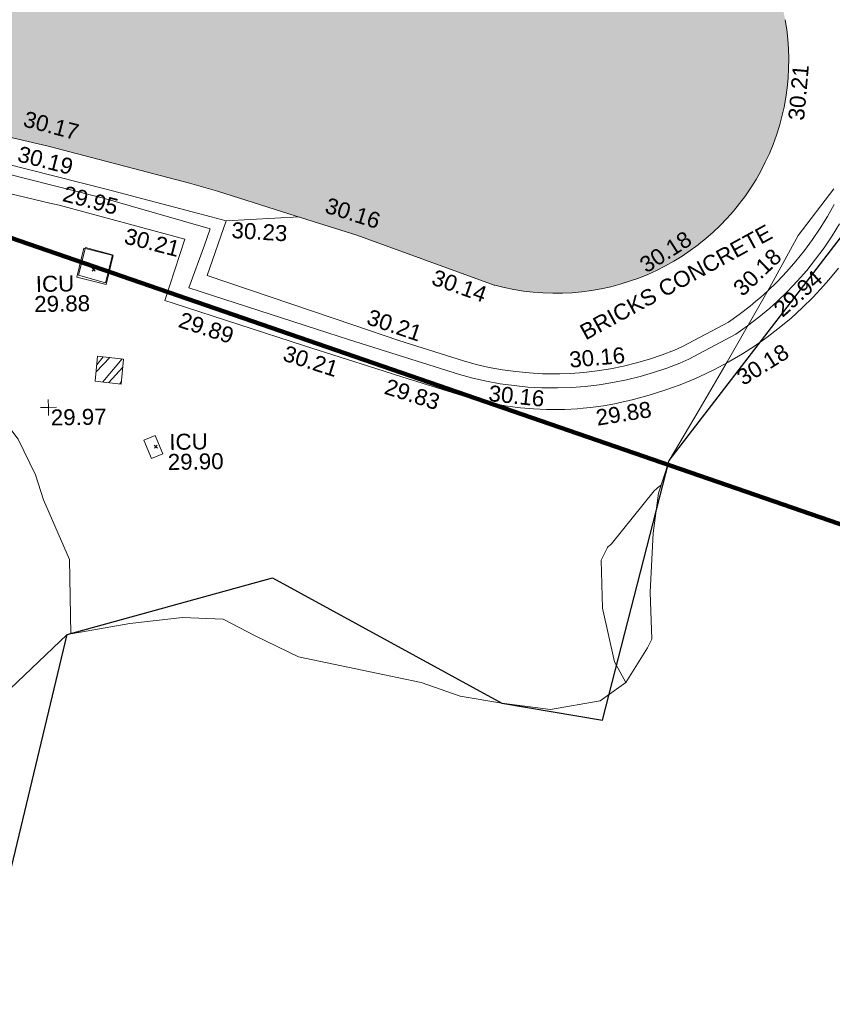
# Model space of a CAD drawing. Header units: millimetres. Extents: x -287732 to 520720, y -103372 to 287754.
# Tile 257 of 380: x 116222 to 135295, y 52612 to 75731. Entities that reach past the tile are written whole.
import ezdxf

# ---------------------------------------------------------------- set-up
doc = ezdxf.new("R2010")
doc.units = ezdxf.units.MM
doc.linetypes.add('IMPORT-HIDDEN2 _3_', pattern=[4762.5, 3175, -1587.5])
doc.linetypes.add('IMPORT-UG_ELEC_STREET LIGHTING_QLB2 _2_', pattern=[2700, 1500, -300.0000000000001, 0, -250, 150, -300.0000000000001, 0, -200])
for name, color, linetype, lineweight, true_color in [('00_UAV_BUILDING_OUTLINE', 5, 'Continuous', 9, 0x0000ff), ('00_UAV_CONCRETE', 9, 'Continuous', 9, 0x808080), ('00_UAV_FENCE', 7, 'Continuous', 9, 0x264c2f), ('00_UAV_LEVEL_SPOT', 7, 'Continuous', 9, 0x666666), ('00_UAV_SERV_IC', 5, 'Continuous', 9, 0x0000ff), ('00_UAV_TREE_LINE', 7, 'Continuous', 9, 0x52a552), ('00_UAV_WALL', 7, 'Continuous', 9, 0x7c00a5), ('01_DTM_CONTOUR_MJR', 7, 'Continuous', 9, 0x7f3f00), ('12333-PUM-2D-U-0001-C01 - Rev2_REVIT IMPORT_dwg', 7, 'Continuous', 9, 0x767676), ('A_RHA_Line', 7, 'Continuous', 9, 0x00a600), ('PUM-CHAMBER EXTENTS', 6, 'IMPORT-HIDDEN2 _3_', 9, 0xff00ff), ('PUM-SURVEY BOUNDARY_EXTENT', 190, 'Continuous', 25, 0x7f00ff), ('PUM-UNIDENTIFIED UTILITIES-MH', 7, 'Continuous', 9, 0x52a500)]:
    doc.layers.add(name, color=color, linetype=linetype, lineweight=lineweight, true_color=true_color)
for name, color, linetype, lineweight in [('00_UAV_SURVEY_TEXT', 7, 'Continuous', 9), ('A_RHA_Detail', 7, 'Continuous', 9), ('GEN-TEXT', 7, 'Continuous', 9)]:
    doc.layers.add(name, color=color, linetype=linetype, lineweight=lineweight)
doc.styles.add('Swis721 Lt BT_2', font='swissl.ttf', dxfattribs={"height": 375})

# ---------------------------------------------------------------- blocks, each defined once
blk = doc.blocks.new('12333-PUM-2D-U-0001-C01 - Rev2_REVIT IMPORT_dwg_UAV-2077255-Site Location Plan Proposed')
at = {"layer": '00_UAV_LEVEL_SPOT', "color": 254, "true_color": 0xcccccc, "flags": 128}
for points in [[(0, -500.0000000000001), (0, 0), (-500.0000000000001, 0)], [(500.0000000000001, 0), (0, 0), (0, 500.0000000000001)]]:
    blk.add_lwpolyline(points, dxfattribs=at)
blk = doc.blocks.new('12333-PUM-2D-U-0001-C01 - Rev2_REVIT IMPORT_dwg_MGS62954_T2_Galway_ITM_3d_Rev1-2077680-Site Location Plan Proposed')
at = {"layer": '00_UAV_BUILDING_OUTLINE', "color": 254, "true_color": 0xcccccc, "flags": 128}
for points in [[(534037515.7726703, 725628116.561364), (534037518.3219345, 725627887.3976387), (534037517.7984152, 725627870.3858243)], [(534035331.9149219, 725623565.8386588), (534035314.5184187, 725623552.3112861), (534035127.8676012, 725623419.3301443)], [(534030588.5985561, 725622668.4443586), (534030526.7006478, 725622684.9507579), (534030513.1740001, 725622688.8820002)]]:
    blk.add_lwpolyline(points, dxfattribs=at)
at = {"layer": '00_UAV_CONCRETE', "color": 254, "true_color": 0xcccccc, "flags": 128}
blk.add_lwpolyline([(534024250.4125, 725624309.8655), (534023776.7328164, 725623032.3254088), (534027199.9814858, 725621803.7529308), (534028248.6560597, 725621427.3932663), (534029758.2701396, 725620921.075291), (534030059.6926329, 725620833.6139787), (534030364.402331, 725620758.8788482), (534030671.9743292, 725620696.9691908), (534030981.8690421, 725620647.993617), (534031293.5428087, 725620612.038047), (534031606.4488476, 725620589.1655589), (534031923.1021046, 725620579.3210243), (534031953.5280378, 725620579.0868853), (534032016.0212418, 725620580.067413), (534032270.2952989, 725620584.0570104), (534032583.516284, 725620602.1112154), (534032895.7064896, 725620633.2659172), (534033206.3182276, 725620677.4664601), (534033514.8065798, 725620734.6353011), (534033820.6303528, 725620804.6721468), (534034123.2530276, 725620887.4541286), (534034422.1437014, 725620982.8360192), (534034717.7955681, 725621091.0228343), (534034907.7845233, 725621168.2628046), (534035994.7233233, 725621724.371028), (534036249.3880338, 725621897.3277401), (534036507.485936, 725622088.8863453), (534036646.5847285, 725622201.4562693), (534036758.1593739, 725622291.7514406), (534036925.0377118, 725622436.899285), (534037160.6913043, 725622657.032889), (534037386.1766892, 725622886.0865239), (534037601.8725142, 725623124.3815877), (534037807.4003759, 725623371.5000302), (534038002.3997086, 725623627.0083213), (534038186.5284166, 725623890.4582126), (534038359.4634764, 725624161.3875237), (534038522.1004574, 725624441.3850892)], dxfattribs=at)
at = {"layer": '00_UAV_FENCE', "color": 254, "true_color": 0xcccccc, "flags": 128}
blk.add_lwpolyline([(533999310.908236, 725628419.0214224), (534000323.4125001, 725628444.8655), (534002773.4469537, 725628245.9835494), (534004299.7640271, 725628154.8755097), (534005761.7242283, 725628067.6090233), (534008723.1132873, 725627755.1965413), (534009275.1605974, 725627676.8933504), (534011547.1974954, 725627354.624341), (534014212.134683, 725626889.7672373), (534014478.3309525, 725626843.3334126), (534017763.5579317, 725626103.906178), (534019077.5934299, 725625744.588402), (534021443.6263721, 725625097.606113), (534023894.9049927, 725624409.6407195), (534024250.4125, 725624309.8655), (534025960.1246728, 725624367.8390837)], dxfattribs=at)
at = {"layer": '00_UAV_SERV_IC', "color": 254, "true_color": 0xcccccc, "flags": 128}
for points in [[(534020717.4125001, 725623044.8655001), (534020895.4125, 725623723.8655), (534021583.9240217, 725623543.3720526), (534021405.9240218, 725622864.3720526)], [(534022396.4125001, 725618754.8655), (534022224.4125001, 725619192.8655001), (534022495.5064191, 725619299.3224728), (534022667.5064191, 725618861.3224726)]]:
    blk.add_lwpolyline(points, close=True, dxfattribs=at)
at = {"layer": '00_UAV_TREE_LINE', "color": 254, "true_color": 0xcccccc, "flags": 128}
blk.add_lwpolyline([(534038521.1740001, 725624809.8820002), (534037663.1740001, 725623725.8820001), (534036972.1740001, 725622509.8820001), (534035946.1740001, 725620789.8820001), (534035268.1740002, 725619679.882), (534034543.1740002, 725618502.8820001), (534034282.1740001, 725617733.8820002), (534034144.1740001, 725616799.8820001), (534034049.1740001, 725615418.8820001), (534034069.1740001, 725614314.8820001), (534033965.1740001, 725614110.8820002), (534033442.1740001, 725613306.8820002), (534032829.174, 725612883.8820001), (534031660.1740001, 725612699.8820002), (534030523.1740002, 725612868.8820001), (534029548.1740001, 725613052.8820002), (534028636.1740001, 725613388.8820001), (534027589.174, 725613623.8820002), (534025766.4125002, 725614043.8655001), (534024762.4125002, 725614549.8655001), (534024013.4125001, 725614959.8655002), (534023062.4125002, 725615009.8655001), (534021822.4125001, 725614892.8655002), (534020350.4125002, 725614659.8655001), (534017790.4125001, 725612312.8655001)], dxfattribs=at)
at = {"layer": '00_UAV_WALL', "color": 254, "true_color": 0xcccccc, "flags": 128}
for points in [[(534038642.3990226, 725623989.020146), (534038461.9977838, 725623706.3939195), (534038269.9196296, 725623431.570024), (534038066.5015302, 725623165.0305939), (534037852.1003503, 725622907.2432302), (534037627.0922221, 725622658.6601791), (534037391.8718865, 725622419.7175404), (534037146.8519999, 725622190.8345001), (534036971.1021905, 725622037.9704059), (534036710.4654797, 725621827.0422289), (534036575.6068491, 725621726.9510196), (534036441.2246362, 725621627.2134044), (534036163.8520001, 725621438.8345), (534035045.8519999, 725620866.8345001), (534034837.1190887, 725620781.974178), (534034529.4531899, 725620669.391112), (534034217.3426773, 725620569.790511), (534033901.3350981, 725620483.3471084), (534033581.9848375, 725620410.2125553), (534033259.852144, 725620350.5151547), (534032935.5021479, 725620304.359636), (534032609.5038694, 725620271.8269717), (534032282.42922, 725620252.9742349), (534031954.8520001, 725620247.8345), (534031916.6803769, 725620248.1282451), (534031887.6950346, 725620249.0293796), (534031589.2210519, 725620258.3087329), (534031262.475279, 725620282.1928638), (534030937.0162811, 725620319.7387375), (534030613.4150242, 725620370.8804852), (534030292.2392145, 725620435.5283867), (534029974.0523039, 725620513.5690285), (534029659.4125, 725620604.8655001), (534027066.8968731, 725621474.383929), (534026588.4125, 725621634.8655), (534023348.4125001, 725622750.8655), (534023730.2512011, 725623748.7373058), (534023873.4125, 725624122.8655002), (534021376.4125001, 725624886.8655), (534019459.4400709, 725625411.0539805), (534017708.4125, 725625889.8655)], [(534018350.4125001, 725625247.8655002), (534020119.7842855, 725624795.9595839), (534020339.4125001, 725624739.8655), (534023268.4125001, 725623895.8655), (534022773.4125001, 725622464.8655001), (534022972.3237498, 725622396.4131984), (534026033.8520001, 725621342.8345001), (534027702.1836909, 725620776.9246315), (534028303.8519999, 725620572.8345002), (534029959.8520002, 725620030.8345002), (534030173.1114699, 725619972.4450899), (534030472.5436886, 725619901.9405897), (534030774.6656764, 725619844.0368539), (534031078.9474086, 725619798.8354651), (534031384.8550718, 725619766.415722), (534031691.8520001, 725619746.8345002), (534031800.9754679, 725619742.9787434), (534032108.5888265, 725619740.8433933), (534032416.0217753, 725619751.5914266), (534032552.8752313, 725619762.1271998), (534032722.7349719, 725619775.2039882), (534033028.1903378, 725619811.6396525), (534033331.852, 725619860.8345), (534033354.3231086, 725619865.0239795), (534033730.999867, 725619943.9365243), (534034104.0417014, 725620038.5534348), (534034472.7941699, 725620148.7087208), (534034836.6103552, 725620274.2091327), (534035194.8520001, 725620414.8345), (534035281.0523193, 725620451.2894349), (534035631.4887595, 725620610.3707705), (534035974.9561726, 725620783.9873196), (534036310.8520001, 725620971.8345), (534036599.8648196, 725621150.8181533), (534036896.8837292, 725621351.9667431), (534037153.9116101, 725621542.2048167), (534037185.218874, 725621565.3767529), (534037464.3644164, 725621790.6737881), (534037733.83064, 725622027.4626018), (534037993.1448095, 725622275.3277857), (534038241.8519999, 725622533.8345001), (534038367.0036916, 725622672.4965247), (534038598.7512437, 725622946.3104397)]]:
    blk.add_lwpolyline(points, dxfattribs=at)
at = {"layer": '01_DTM_CONTOUR_MJR', "color": 254, "true_color": 0xcccccc, "flags": 128}
for points in [[(534013299.3230324, 725626330.7305601), (534013321.1136603, 725626307.2148749), (534013373.7446507, 725626159.0807668), (534013524.6689954, 725626041.3240188), (534015218.5652831, 725624977.3098431), (534015846.0631741, 725624598.7750386), (534017298.1080595, 725623699.5551085), (534017937.1428572, 725622420), (534018030.0000001, 725622020.0000001), (534018430.0000002, 725620420.0000001), (534019273.8438439, 725619263.8438438), (534019667.1794872, 725618420), (534019845.7303371, 725617835.7303371), (534020430.0000002, 725616420.0000001), (534020430.0000002, 725614672.4632497)], [(534033441.4034232, 725613306.3502644), (534033179.611731, 725613796.4994174), (534032923.4940579, 725615061.2358024), (534032910.0000001, 725616190.0000002), (534033062.3700681, 725616485.2984085), (534033081.1055022, 725616508.7466347), (534033104.2813142, 725616522.7583848), (534033130.2160832, 725616539.311468), (534033158.1509404, 725616567.7338035), (534034185.3483451, 725617790.8117241), (534034311.280677, 725617899.4626235), (534034346.5119781, 725617923.4448552)]]:
    blk.add_lwpolyline(points, dxfattribs=at)
at = {"xscale": 0.375, "yscale": 0.375, "zscale": 0.375}
blk.add_blockref('12333-PUM-2D-U-0001-C01 - Rev2_REVIT IMPORT_dwg_UAV-2077255-Site Location Plan Proposed', (534020000, 725620000.0000001), dxfattribs=at)
at = {"layer": '00_UAV_BUILDING_OUTLINE', "color": 251, "true_color": 0x666666, "char_height": 375, "width": 1495.902363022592, "attachment_point": 1, "line_spacing_factor": 1.005061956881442, "style": 'Swis721 Lt BT_2'}
for s, insert, rotation in [('30.21', (534037477.8007306, 725626454.0814979), 83.97448576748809), ('30.17', (534019602.9375277, 725626974.9713514), 344.3323311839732), ('30.16', (534026663.0696837, 725624823.4639018), 341.45441595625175), ('30.18', (534033891.5100791, 725623216.6521308), 31.633259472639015), ('30.14', (534029147.0807388, 725623090.9859146), 339.5058368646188)]:
    blk.add_mtext(s, dxfattribs=dict(at, insert=insert, rotation=rotation))
at = {"layer": '00_UAV_CONCRETE', "color": 251, "true_color": 0x666666, "char_height": 375, "width": 1495.902363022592, "attachment_point": 1, "line_spacing_factor": 1.005061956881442, "style": 'Swis721 Lt BT_2'}
for s, insert, rotation in [('30.18', (534036082.1465741, 725622577.3096485), 42.767132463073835), ('30.21', (534027602.5725343, 725622185.4240094), 340.25740420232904), ('30.16', (534032230.7914215, 725621091.5614349), 4.008442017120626)]:
    blk.add_mtext(s, dxfattribs=dict(at, insert=insert, rotation=rotation))
at = {"layer": '00_UAV_FENCE', "color": 251, "true_color": 0x666666, "char_height": 375, "width": 1495.902363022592, "attachment_point": 1, "line_spacing_factor": 1.005061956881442, "style": 'Swis721 Lt BT_2'}
for s, insert, rotation in [('30.19', (534019449.3634043, 725626156.3400879), 344.7065581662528), ('30.23', (534024387.316295, 725624277.2047051), 355.4516492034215)]:
    blk.add_mtext(s, dxfattribs=dict(at, insert=insert, rotation=rotation))
at = {"layer": '00_UAV_LEVEL_SPOT', "insert": (534020051.8765643, 725619949.1441547), "char_height": 375, "width": 1495.902363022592, "attachment_point": 1, "line_spacing_factor": 1.005061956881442, "style": 'Swis721 Lt BT_2'}
blk.add_mtext('29.97', dxfattribs=at)
at = {"layer": '00_UAV_SERV_IC', "color": 251, "true_color": 0x666666, "char_height": 375, "attachment_point": 1, "line_spacing_factor": 1.005061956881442, "style": 'Swis721 Lt BT_2'}
for s, insert, width in [('ICU', (534019754.3704523, 725623089.2209402), 1021.012723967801), ('29.88', (534019709.5423018, 725622618.8419394), 1495.902363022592), ('ICU', (534022823.8728304, 725619326.6761924), 1021.012723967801), ('29.90', (534022779.0446799, 725618856.2971915), 1495.902363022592)]:
    blk.add_mtext(s, dxfattribs=dict(at, insert=insert, width=width))
at = {"layer": '00_UAV_SURVEY_TEXT', "color": 251, "true_color": 0x666666, "insert": (534032462.1396666, 725621681.5225403), "char_height": 375, "width": 5617.944430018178, "attachment_point": 1, "rotation": 27.67978700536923, "line_spacing_factor": 1.005061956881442, "style": 'Swis721 Lt BT_2'}
blk.add_mtext('BRICKS CONCRETE', dxfattribs=at)
at = {"layer": '00_UAV_WALL', "color": 251, "true_color": 0x666666, "char_height": 375, "width": 1495.902363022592, "attachment_point": 1, "line_spacing_factor": 1.005061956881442, "style": 'Swis721 Lt BT_2'}
for s, insert, rotation in [('29.95', (534020494.3128034, 725625205.2037088), 344.3215323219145), ('30.21', (534021920.3170357, 725624186.0717229), 344.59992225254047), ('29.94', (534037019.1594087, 725622080.344398), 40.843407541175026), ('29.89', (534023179.6422758, 725622195.7585492), 341.0098722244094), ('30.21', (534025616.497825, 725621367.9053295), 341.22857360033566), ('30.18', (534036123.2801332, 725620536.4199064), 31.05926431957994), ('29.83', (534027984.088561, 725620545.0024834), 341.4866496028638), ('30.16', (534030364.6046857, 725620343.4604001), 352.93112796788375), ('29.88', (534032821.8164406, 725619714.9171015), 8.180377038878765)]:
    blk.add_mtext(s, dxfattribs=dict(at, insert=insert, rotation=rotation))
blk = doc.blocks.new('12333-PUM-2D-U-0001-C01 - Rev2_REVIT IMPORT_dwg-1620468-Site Location Plan Proposed')
at = {"layer": 'PUM-CHAMBER EXTENTS', "true_color": 0xffaaff}
h = blk.add_hatch(dxfattribs=at)
h.set_pattern_fill('FP_3', color=211, style=0, pattern_type=2)
h.set_pattern_definition([(45, (-533641079.65, -725615854.3560001), (-265.1650429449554, 265.1650429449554), []), (45, (-533640902.873, -725615854.3560001), (-265.1650429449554, 265.1650429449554), [])])
h.paths.add_polyline_path([(380636.3501528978, 4663.643821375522), (380701.350152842, 5250.643821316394), (380094.3501527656, 5330.643821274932), (380029.3501529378, 4743.643821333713)])
at = {"layer": 'GEN-TEXT', "color": 253, "true_color": 0xaaaaaa}
for p, q in [((380004.9948138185, 7324.288482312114), (380075.7054919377, 7394.999160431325)), ((380075.7054919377, 7324.288482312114), (380004.9948138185, 7394.999160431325)), ((381389.9948138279, 3144.288482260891), (381460.7054919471, 3214.999160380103)), ((381460.7054919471, 3144.288482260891), (381389.9948138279, 3214.999160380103))]:
    blk.add_line(p, q, dxfattribs=at)
at = {"layer": 'PUM-CHAMBER EXTENTS', "color": 211, "linetype": 'Continuous', "true_color": 0xffaaff, "flags": 128}
blk.add_lwpolyline([(380029.3501529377, 4743.643821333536), (380636.3501528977, 4663.643821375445), (380701.3501528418, 5250.643821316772), (380094.3501527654, 5330.643821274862)], close=True, dxfattribs=at)
at = {"layer": 'PUM-SURVEY BOUNDARY_EXTENT', "color": 201, "true_color": 0xd4aaff, "flags": 128}
blk.add_lwpolyline([(368022.5383130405, -34558.83214739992), (374423.2322130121, -19956.60564710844), (379270.7626529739, -1194.490678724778), (384112.1577081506, 54.86672394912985), (389443.5241528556, -2985.474178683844), (391793.3395174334, -3422.473121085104), (393463.5241528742, 2648.52582127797), (400411.7245541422, 11355.21109355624), (404412.5241528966, 12300.5258212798), (408082.5241528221, 10983.52582124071), (415574.5241529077, 4114.525821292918), (420209.5241528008, -4269.47417878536), (422049.5241528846, -5317.474178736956), (422826.5241528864, -4934.474178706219), (426040.5241528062, -2731.474178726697), (426871.5241528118, 1722.525821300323), (426773.5241528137, 9599.525821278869), (434100.3536528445, 24157.3913212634), (453045.0486529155, 39175.58032134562)], dxfattribs=at)
at = {"layer": 'PUM-UNIDENTIFIED UTILITIES-MH', "color": 9, "true_color": 0xc5e1aa, "flags": 128}
blk.add_lwpolyline([(379853.3501528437, 7885.643821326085), (380486.3501528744, 7700.64382138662), (380312.3501528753, 7050.643821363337), (379679.350152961, 7235.643821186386)], close=True, dxfattribs=at)
blk.add_blockref('12333-PUM-2D-U-0001-C01 - Rev2_REVIT IMPORT_dwg_MGS62954_T2_Galway_ITM_3d_Rev1-2077680-Site Location Plan Proposed', (-533641079.6498471, -725615854.3561786))

msp = doc.modelspace()

# ---------------------------------------------------------------- hatches: boundary and pattern name
at = {"layer": 'A_RHA_Detail', "true_color": 0xc0c0c0}
h = msp.add_hatch(color=9, dxfattribs=at)
h.paths.add_polyline_path([(-80880.60083809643, -68502.79057078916), (-80400.865924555, -68483.41509113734), (-80400.865924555, -62984.64684185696), (-24474.85765177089, -63009.32043784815), (-24456.14471271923, -50840.30023858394), (-36622.55041039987, -50831.65104353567), (-36622.55041039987, -44228.57792613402), (-50959.0526582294, -44218.38599194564), (-50959.0526582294, -42573.78171514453), (-54563.9325804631, -42571.21897729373), (-54565.69773352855, -45054.17447474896), (-92408.82109321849, -45027.27149621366), (-92411.78875845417, -49201.74309222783), (-100061.9988811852, -49201.74309222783), (-100052.2214449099, -64852.82557838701), (-86120.90825229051, -64852.82557838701), (-86092.1662649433, -62957.90041523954), (-84861.10047608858, -62957.90041523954), (-84854.79052929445, -68240.109737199), (-80870.60226892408, -68240.10973722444)])
h.paths.add_polyline_path([(-137238.9269902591, -68461.9384092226), (-132719.7426408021, -68433.0633692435), (-132847.0731201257, -62850.04282283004), (-130454.6837966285, -62916.63108078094), (-130498.2830220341, -61355.85393642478), (-117581.136331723, -61423.42893438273), (-117492.3908565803, -49183.91309190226), (-125136.5200282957, -49178.47881952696), (-125133.572703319, -45032.61887136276), (-163007.1824077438, -45005.6942194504), (-163007.1824076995, -44090.2963411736), (-163123.8521269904, -44090.21339942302), (-163122.6389897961, -42383.75184302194), (-166563.8543419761, -42383.75184298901), (-166565.034908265, -44044.39824208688), (-193158.4656786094, -44025.49275805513), (-193195.152889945, -62863.65652504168), (-137269.7106414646, -62916.63108078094), (-137254.3708868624, -65679.90523788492)])
h.paths.add_polyline_path([(120310.9497607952, -32334.28230164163), (120312.4652266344, -31610.73011961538), (133451.2244789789, -31638.24899384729), (133469.2230092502, -19717.98315780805), (121295.7536929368, -19692.48606430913), (121319.8434528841, -8190.941560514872), (112277.0825930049, -8172.001674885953), (112263.1770823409, -14811.1234547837), (78285.85310969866, -14739.95861438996), (78292.82277619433, -8167.077575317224), (75241.99098605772, -8160.673431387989), (69355.76844233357, -8152.931592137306), (69353.6659720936, -9156.74635762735), (68372.60878945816, -9154.691552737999), (68372.60878945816, -13705.52853215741), (69333.7233474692, -13707.54156770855), (69325.07112547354, -16249.53369228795), (66623.4489111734, -16249.53369228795), (66619.79243935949, -17995.29925530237), (65989.07757494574, -17995.2992552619), (65985.44262772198, -19730.78799483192), (57152.23993377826, -19712.28702421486), (57127.42535098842, -31559.89463417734), (70277.87165424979, -31587.43801817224), (70277.87165431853, -32271.7414715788), (78263.96947909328, -32285.12944888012), (78266.62661740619, -31019.79372153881), (112335.8856506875, -31091.15111860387), (112335.8856506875, -32317.57330553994), (119781.4233959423, -32333.17321913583)])
h.paths.add_polyline_path([(7503.717409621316, -1791.439263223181), (15482.43097392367, -674.0213231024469), (15484.0826588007, 148.1327206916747), (56188.28042539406, 205.5276654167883), (56155.84326007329, 14338.3166313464), (18016.62665935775, 14236.48149539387), (17967.9025208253, 34313.18372071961), (21727.10644863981, 34324.0692624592), (21708.90974962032, 40608.10218321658), (18009.66447159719, 40608.10218321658), (17995.54603706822, 45483.75063442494), (9770.084204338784, 45420.6329473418), (3966.213879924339, 45446.76585222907), (3984.771235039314, 14176.56786832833), (1023.062455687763, 14176.56786837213), (-276.5134647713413, 14190.52623461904), (-231.6790044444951, 5968.135265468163), (-226.4491536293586, 193.7444677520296), (553.0869992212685, 183.4716499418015), (7477.609307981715, 143.2867586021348), (7488.638446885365, -674.0213231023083)])
h.paths.add_polyline_path([(77755.59663317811, 53.47451145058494), (77729.51881611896, 1699.844979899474), (94464.47132486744, 1659.976083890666), (94606.37913471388, 17991.390236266), (88810.4190114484, 18015.03260816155), (88799.89418497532, 14436.74271609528), (69413.88950349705, 14457.8773889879), (69377.35724448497, 99.62816357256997), (75241.99098605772, 67.32134432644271)])
h.paths.add_polyline_path([(61252.12079701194, 46453.95617366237), (105774.7348988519, 46472.68783506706), (105768.2642198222, 61852.61234306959), (92285.13876309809, 61852.61234306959), (92308.59670399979, 65784.30757140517), (96107.4668000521, 65767.60445243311), (96059.68081117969, 75209.20847378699), (101084.8427276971, 75071.88872764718), (104988.0046543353, 74765.36560406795), (108403.6894220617, 74363.8408943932), (112009.2703903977, 73787.25420861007), (115645.3524815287, 73049.69667206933), (116890.8108051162, 72761.69136252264), (120208.9929833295, 71893.18353872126), (120865.241739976, 71703.68484519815), (124135.6329506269, 70669.67317906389), (127435.6253142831, 69480.50055823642), (127820.4368670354, 69394.93141813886), (128274.3081769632, 69331.69585753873), (128731.8791144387, 69306.66104516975), (129189.9401488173, 69320.00258290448), (129645.2782985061, 69371.62688826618), (130094.6997111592, 69461.17185603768), (130535.0520071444, 69588.00939074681), (130963.246434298, 69751.24981927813), (131376.2795165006, 69949.74812590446), (131771.2541232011, 70182.11198903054), (132162.5575600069, 70460.5404660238), (132496.0921583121, 70741.69081113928), (132820.871367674, 71064.98072578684), (133117.4593294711, 71414.31364272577), (133383.77568926, 71787.23923950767), (133616.5473239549, 72178.5372844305), (133817.1647262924, 72590.54524898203), (133982.6025969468, 73017.89547513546), (134111.7005086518, 73457.59040801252), (134203.5529320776, 73906.54590458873), (134257.5155883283, 74361.61286216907), (134272.5462649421, 74819.5993153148), (134250.5259875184, 75277.29281745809), (134189.6227572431, 75731.48297747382), (134090.9274700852, 76178.98397757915), (133955.1324028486, 76616.65691993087), (133783.1900598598, 77041.43184345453), (133576.3064937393, 77450.32925647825), (133335.932843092, 77840.48103920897), (133063.7551572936, 78209.15055532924), (132761.6825665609, 78553.75185442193), (132431.8338935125, 78871.8678050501), (132076.5227905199, 79161.26705197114), (131698.2415080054, 79419.91966861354), (131299.6434187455, 79646.01139197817), (131093.5942456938, 79746.34209763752), (132146.0467355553, 83110.22226145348), (122787.7632953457, 86282.54285518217), (121604.3555412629, 82800.3591886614), (117095.9864227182, 83870.84033785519), (116841.9598400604, 83526.35449572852), (116120.5435466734, 91221.93611972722), (110237.7341284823, 91274.27491021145), (110194.3680786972, 90435.39030214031), (104988.0046543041, 90486.49901390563), (104973.2761846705, 94309.82427956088), (103746.1314668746, 94309.8242795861), (103839.9937121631, 122852.1474271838), (96365.09202306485, 122931.9599470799), (96350.3400238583, 123952.4168585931), (104555.5505249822, 123902.1925226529), (104607.3234458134, 120248.5396156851), (125502.5015002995, 120134.1933400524), (125662.0200253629, 137657.3796882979), (114479.5865733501, 137699.2256881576), (114382.306264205, 129149.9458158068), (104644.159003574, 129187.9975073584), (104577.9931702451, 126217.3903144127), (101184.4926406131, 126159.1566967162), (101264.6166812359, 135959.2655565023), (89967.23178808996, 135988.8856164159), (89927.63362986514, 125823.6463181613), (93630.53562302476, 125840.7948842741), (93580.65688892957, 122931.9599470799), (88697.38835376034, 122904.7310126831), (88679.3898954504, 95739.09143775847), (86378.25848996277, 95739.09143775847), (86378.18187189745, 96178.1008337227), (83279.50743284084, 96200.92083327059), (83273.62493422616, 95735.74732133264), (70169.67509619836, 95733.22421950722), (70166.26842742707, 96272.07409347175), (66674.99731294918, 96257.14073655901), (66654.74538556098, 95755.71092136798), (65784.77231079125, 95755.71092136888), (65887.65094984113, 117470.630565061), (53473.3427162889, 117487.9046429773), (53434.44066309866, 98570.46349063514), (40649.41626916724, 98570.46349063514), (40610.16711559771, 94406.01479078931), (38853.82372868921, 94410.36303440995), (38848.65589191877, 89463.65332729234), (40612.46601912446, 89518.45976927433), (40665.38257362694, 86257.73741128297), (38372.19584460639, 86305.72309285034), (38369.79374539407, 76901.0507917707), (50937.9512507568, 76944.40198294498), (50922.88567286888, 74598.78180889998), (56484.9061132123, 74588.85093771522), (56484.9061132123, 75194.85181995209), (92465.4037153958, 75233.0258166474), (92645.92783662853, 71766.64845094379), (89810.55521366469, 69362.83965827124), (85313.16173974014, 69360.94750420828), (85313.16173974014, 66907.4050808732), (75210.14498263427, 66903.15451589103), (75210.14498263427, 63815.70944550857), (70819.40014309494, 63815.70999200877), (70819.21601505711, 64253.35708059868), (69456.83415683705, 64253.35708059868), (69455.7195737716, 66901.99623166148), (61303.32856759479, 66898.5668068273), (61304.56054988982, 63970.32021231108), (70500.41048208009, 63970.32021219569), (70500.4088543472, 61852.59006207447), (61245.6438848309, 61848.69637488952), (61252.03558504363, 46656.49344428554)])
h.paths.add_polyline_path([(-17153.16561239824, 48569.32684293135), (-17153.16561224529, 60770.38083685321), (-29362.88357759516, 60774.70428694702), (-29362.88357759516, 67399.20394580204), (-43507.24466814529, 67405.01911303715), (-43488.5313307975, 69093.07334175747), (-45766.41866231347, 69109.32868388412), (-45794.3462003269, 67405.01911303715), (-47272.11273194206, 67404.2124544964), (-47272.44887633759, 66454.91798908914), (-86004.56386332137, 66468.63299519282), (-86006.66970787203, 60521.58362721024), (-92662.87722510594, 60521.58362721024), (-92665.2138765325, 50184.35611932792), (-79752.0168396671, 50179.78309939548), (-79752.016597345, 48591.4932381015), (-17157.7163123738, 48569.32845417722)])
h.paths.add_polyline_path([(-201056.4185878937, 48628.75479108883), (-138377.9751621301, 48634.64535779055), (-138377.9751621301, 50133.28201003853), (-125467.710581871, 50134.49626164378), (-125468.6909603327, 60566.1903686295), (-132186.8595614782, 60565.86652591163), (-132187.4203588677, 66533.0197876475), (-170643.3098734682, 66805.61809689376), (-170643.3098732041, 67738.78475848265), (-200340.0100486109, 67488.93693764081), (-200348.7171487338, 60827.78025104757), (-201057.5650552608, 60827.71357558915), (-201056.6510294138, 51102.04313372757)])
h.paths.add_polyline_path([(-240051.5126725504, 54769.19491160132), (-239444.490259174, 54811.10754483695), (-239186.5396223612, 54841.92927608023), (-238764.8191577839, 54940.98166103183), (-238382.4735933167, 55122.46891388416), (-237990.3402229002, 55354.87497234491), (-237269.2031023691, 55936.21515020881), (-237032.4836384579, 56225.56611516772), (-236793.0039602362, 56569.31473944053), (-236554.5880578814, 57004.26389721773), (-236432.7219585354, 57267.46508908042), (-236300.081527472, 57753.26238983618), (-236250.7285154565, 58017.17885684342), (-236235.6490609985, 58516.21786804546), (-236233.2538429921, 58987.85640053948), (-236213.7029795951, 59823.48083769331), (-236363.8287855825, 59820.86038205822), (-236634.0279869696, 60698.06075827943), (-236391.9547756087, 61432.19726339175), (-236225.4740089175, 61435.10319600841), (-236201.6036569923, 62637.68779596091), (-232563.5271750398, 62639.28734435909), (-232563.5271750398, 63049.03842404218), (-232732.1945866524, 63049.15302218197), (-232860.1521277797, 63457.95890274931), (-232731.606808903, 63914.24862697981), (-232560.8209656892, 63914.24862697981), (-232515.1276847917, 70598.00033009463), (-240628.6947849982, 70598.85496273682), (-240629.7923196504, 72350.98321577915), (-246412.6011212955, 72347.36085933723), (-246412.6011212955, 70616.45923936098), (-254449.5805725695, 70618.60952619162), (-254454.637144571, 70754.06491720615), (-254469.7140363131, 73191.66276250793), (-263883.2532625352, 73267.83063688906), (-263902.4181505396, 68260.74348553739), (-263714.8217520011, 68259.82096572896), (-263552.9672900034, 67819.65434396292), (-263719.0883117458, 67392.2068408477), (-263913.6298699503, 67392.20684284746), (-263956.7001913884, 58633.76423459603), (-260181.1963171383, 58611.22607638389), (-260192.3146983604, 56354.25111579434), (-257184.684388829, 56339.46086021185), (-257213.4419957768, 57092.93866021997), (-257338.5163846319, 57093.27331223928), (-257471.0109294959, 57531.74572308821), (-257338.5163845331, 58062.22513696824), (-257203.4956297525, 58064.06881289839), (-257173.5751889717, 58598.54056692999), (-256478.2273617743, 58575.27357994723), (-256478.2273617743, 58788.51859473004), (-256013.0091299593, 58911.92701534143), (-255397.0786664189, 58780.99767617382), (-255397.0786664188, 58595.982422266), (-243809.885361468, 58585.92793201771), (-243805.3570672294, 58352.04527760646), (-243740.939469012, 57884.52572680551), (-243619.0830608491, 57421.84877545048), (-243424.3877545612, 56943.65915412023), (-243247.1437899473, 56608.24157713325), (-243003.0710579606, 56249.99021479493), (-242732.2093200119, 55932.75703082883), (-242371.7230178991, 55603.12658811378), (-242141.255125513, 55424.88676767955), (-241804.9643037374, 55216.88439822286), (-241529.4640827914, 55077.02869055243), (-241100.6275144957, 54917.18295003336), (-240836.2134980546, 54840.82833176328), (-240453.4486195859, 54788.60784130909), (-240218.9578693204, 54777.28227442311)])
h.paths.add_polyline_path([(40276.69022552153, 59895.36417752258), (40328.62676029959, 69196.9439153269), (36588.99968785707, 69217.8245910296), (36619.46637569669, 74674.25962428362), (32264.36460078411, 74687.02318924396), (32233.48293867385, 69156.26826306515), (11916.69390495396, 69269.70959686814), (11966.66200111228, 78218.75165974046), (29087.509017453, 78123.15526808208), (29143.44567205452, 88141.1370047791), (15719.348796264, 88216.09212953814), (15732.60379610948, 90589.9978889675), (4594.294101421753, 90652.19003489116), (4525.129359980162, 78265.12250449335), (10096.76365553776, 78234.01258731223), (10077.43887221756, 74773.03821910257), (4547.641142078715, 74803.91453678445), (4465.579974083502, 60107.1600234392), (19125.89094760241, 60025.30234268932), (19139.86249374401, 62527.53804644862), (31738.59196305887, 62457.19146404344), (31724.55430858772, 59943.11609815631), (38369.79364225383, 59906.01157293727)])
h.paths.add_polyline_path([(-246083.0241259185, 72334.29150213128), (-246083.0594797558, 72334.30275087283), (-246208.2905500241, 72334.29150213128)])
h.paths.add_polyline_path([(-114575.3004830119, 112178.0758695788), (-114575.3246435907, 112178.0758695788), (-114707.2752166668, 115801.5811617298)])
h.paths.add_polyline_path([(-154699.9178765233, 101760.4080976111), (-114382.050333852, 101776.0542914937), (-114382.050333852, 106926.9360164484), (-113755.641395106, 106927.1792101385), (-113757.5507412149, 111847.2721531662), (-114431.6837526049, 111847.2721531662), (-114431.8097758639, 112178.0758695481), (-114575.3004830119, 112178.0758695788), (-114578.9984943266, 121707.2390833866), (-123056.9849702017, 121707.2390833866), (-123068.8201032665, 156452.7036899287), (-119381.2340625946, 156454.1348067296), (-119381.2340625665, 160165.8597952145), (-115501.031452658, 160167.3662801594), (-115503.3750945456, 166206.5793118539), (-132411.7987151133, 166599.6604729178), (-132411.8243278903, 166665.6603411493), (-135275.0124468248, 166664.5490317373), (-135275.0124468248, 166628.1883101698), (-135911.3205076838, 166628.1944502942), (-135911.3479256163, 166352.1604668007), (-152521.1633846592, 166345.7146753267), (-152518.3680955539, 159142.6836790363), (-150699.3133726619, 159117.9265656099), (-150758.5477087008, 122560.691203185), (-151059.2005266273, 122560.691203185), (-151061.0981347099, 121302.4374932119), (-154138.3148337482, 121372.6012653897), (-154138.3148337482, 121865.1834517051), (-154704.3888425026, 121867.2611370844), (-154688.5451973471, 119352.3937021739), (-154745.5933227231, 119352.3715636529), (-154745.5763474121, 118722.1532660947), (-160794.1544526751, 118748.7442832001), (-160794.1544526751, 119410.5425977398), (-163852.1622693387, 119422.408321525), (-163855.0715294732, 118762.2003111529), (-167568.6765459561, 118778.5256058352), (-166634.6619849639, 124395.1277019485), (-166930.050559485, 124500.0918161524), (-167568.6765459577, 124707.6250903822), (-168028.2173235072, 124841.3808647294), (-168630.5006276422, 124991.3056740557), (-169238.2056069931, 125117.4693074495), (-169850.3952285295, 125219.6772876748), (-170466.1255403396, 125297.7720169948), (-171089.11025998, 125351.8553033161), (-171704.4065937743, 125381.1774255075), (-172325.0479971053, 125386.3595015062), (-172782.2248668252, 125374.5832362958), (-173401.7764235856, 125337.4554476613), (-174109.844898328, 125263.4341236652), (-174634.1213722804, 125190.4100126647), (-175245.0145766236, 125080.719099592), (-176047.1958093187, 124895.7675260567), (-176665.4852587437, 124724.7228134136), (-177045.3001228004, 124609.1129151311), (-177631.5127792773, 124405.2077276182), (-176665.4852586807, 118818.5158794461), (-177558.9402083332, 118822.4435768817), (-177662.2853368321, 125263.4341236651), (-176365.3912351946, 126542.9270807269), (-159462.2970490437, 126319.910391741), (-157057.7396790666, 128609.0850976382), (-157060.6673204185, 136153.1661957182), (-158638.8016610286, 137740.2441626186), (-159352.3735831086, 137740.2441626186), (-161634.4140634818, 140201.1078539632), (-168727.9404945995, 140256.8191146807), (-171035.0401161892, 137942.8847305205), (-174184.1459014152, 137942.8847305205), (-176460.1167434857, 140292.2858551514), (-177341.6856934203, 140292.2858551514), (-177341.7113613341, 140358.4281613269), (-183428.5803825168, 140356.0660244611), (-185921.6385985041, 137917.4639994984), (-185921.6385985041, 131757.3091155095), (-186906.8767412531, 131756.9267733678), (-187725.3914540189, 130809.9989183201), (-187724.058890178, 127376.1828148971), (-186481.0281350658, 126304.5577463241), (-186479.4846754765, 122327.2959175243), (-185176.2828158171, 121059.4673825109), (-180304.1129154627, 121059.4673824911), (-180304.1136492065, 118802.0484409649), (-193555.3706955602, 118802.0484409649), (-193555.368699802, 133117.8341649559), (-192593.6442938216, 133118.2073819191), (-192593.6442938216, 134200.8158367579), (-192224.6284783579, 134200.9592041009), (-192225.5653014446, 136615.0101267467), (-192595.0012460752, 136615.0101267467), (-192595.4357332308, 137734.4745165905), (-193589.2709668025, 137734.4746851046), (-193589.2685988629, 147474.570583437), (-193163.2062206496, 147492.8644732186), (-192765.7252967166, 147531.087133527), (-192359.9383250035, 147589.5931622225), (-192199.8207947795, 147616.5827294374), (-191882.7548926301, 147682.9245600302), (-191568.5380070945, 147761.6632019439), (-191257.654638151, 147852.677242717), (-190828.6072909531, 148002.2045655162), (-190647.7999969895, 148070.9514233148), (-190349.7690789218, 148197.8750094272), (-190056.9509284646, 148336.4013817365), (-189769.797051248, 148486.3169427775), (-189405.3590254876, 148698.0567944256), (-189132.906026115, 148873.2749095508), (-188867.542109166, 149059.0543929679), (-188609.6764469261, 149255.1087866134), (-188354.9814055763, 149465.3525772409), (-188079.6339208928, 149713.879248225), (-187884.9836199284, 149901.8220103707), (-187545.928247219, 150265.8040604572), (-187446.29984479, 150378.3960832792), (-187241.3270201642, 150629.2310214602), (-187046.3599558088, 150887.9197697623), (-186861.6992771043, 151154.0634500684), (-186546.1373636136, 151669.829875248), (-186524.4196769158, 151707.0632450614), (-163675.2898318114, 151669.829875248), (-163687.5843045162, 148134.07679455), (-157303.6541541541, 148136.492106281), (-157303.6541541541, 155759.91501608), (-157557.4317586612, 155765.0384228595), (-157555.9168973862, 166678.0466575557), (-187009.2021991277, 166699.7464767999), (-187013.0952111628, 162054.4009359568), (-188707.17754695, 162044.5925187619), (-188705.9961892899, 155021.5333641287), (-188737.9999316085, 154650.5326604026), (-188799.0133969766, 154283.1866125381), (-188857.2045401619, 154035.4341107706), (-188966.1106131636, 153679.3368924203), (-189102.6200311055, 153332.8820747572), (-189265.8911675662, 152998.2056672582), (-189454.9174011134, 152677.371060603), (-189645.2484685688, 152421.3220123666), (-189916.9563410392, 152104.2450531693), (-190212.7041973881, 151809.4634871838), (-190530.6686598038, 151538.7947471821), (-190868.8893671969, 151293.9075915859), (-191225.281078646, 151076.3118324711), (-191597.6465194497, 150887.3490191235), (-192092.8415776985, 150682.5621956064), (-192519.2468154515, 150561.8451365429), (-192903.8930791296, 150482.240889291), (-193187.215491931, 150440.8868273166), (-193594.1866364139, 150407.1257787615), (-193594.5952989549, 151459.9895227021), (-205369.2399268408, 151455.4201247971), (-205354.4523517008, 113350.0822379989), (-207187.1580384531, 113349.3710182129), (-207184.3024929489, 105991.0636522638), (-205312.8748221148, 105991.1901500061), (-205311.2362476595, 101769.6553082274), (-175488.6451201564, 101781.2285901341), (-175488.6451201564, 110889.6985621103), (-154703.4627663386, 110897.5679794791), (-154700.2792295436, 102691.5597281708)])
h.paths.add_polyline_path([(193735.9435693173, 113047.8274774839), (208865.0938716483, 114991.0266430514), (208976.1154123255, 114126.6471160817), (216447.8967332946, 115086.3281915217), (216038.7305308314, 118271.9702413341), (232648.5073383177, 120405.3421626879), (233425.993615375, 114352.0734369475), (240632.2017567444, 115277.6440988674), (239854.8412683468, 121329.9334727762), (256406.8682407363, 123455.8879629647), (257091.7572256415, 118089.1198988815), (264572.2871227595, 119040.8180953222), (261877.8350555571, 138524.7609215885), (259178.7147038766, 138221.6086035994), (259197.3483655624, 137439.0084132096), (254686.1480587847, 136897.0007612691), (255412.6810205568, 131314.8303176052), (240852.7447969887, 129522.4514056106), (239771.0426543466, 137918.8519126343), (240649.5822431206, 138010.1984551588), (240062.3063116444, 142776.6750342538), (239165.7694642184, 142685.0143484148), (237630.9646614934, 151018.3171732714), (266172.8791088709, 154560.7889781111), (271297.1876944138, 142612.4006970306), (276531.7397502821, 144861.098714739), (274941.5029779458, 148527.9037281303), (302074.5307653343, 160134.9084326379), (300215.9323773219, 164320.1841173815), (301528.1613272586, 164907.0997989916), (300405.1237791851, 167477.8916353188), (299016.6944531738, 166945.7181824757), (295626.7488506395, 174518.754428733), (294333.0289184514, 177537.1551681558), (287288.8475947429, 174518.754428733), (289427.6893504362, 169661.0163463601), (272956.7816584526, 162557.1203578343), (271943.2187787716, 164897.4305293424), (267016.3118217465, 162764.0369715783), (268502.3094164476, 159357.0430143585), (265200.4029574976, 157946.4096681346), (226856.416695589, 153146.7821792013), (227510.3041274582, 148852.0205334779), (228280.9873165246, 141179.0007483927), (227302.3544112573, 141050.281300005), (227895.3788235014, 136433.1758633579), (228748.5501749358, 136523.8855003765), (229602.3077302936, 128023.7667641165), (217691.2359889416, 126493.8999679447), (217642.3600127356, 126874.433267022), (215138.5007311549, 126552.8357430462), (215194.9980427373, 126112.965074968), (215015.6132226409, 126089.924757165), (214840.9672575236, 127449.66446064), (192258.7012018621, 124549.1816390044), (193486.3576426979, 114991.0266430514)])
h.paths.add_polyline_path([(-78076.24187439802, 117605.5188722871), (-78076.23951902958, 117610.0871211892), (-78070.318122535, 129485.7330792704), (-74723.15926543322, 129478.385255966), (-74723.15926543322, 125435.7860624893), (-48015.64546086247, 125380.0246061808), (-47996.55031653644, 135872.5822179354), (-61198.15919578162, 135901.5630078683), (-74714.72264144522, 135923.5088764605), (-74723.6287602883, 131865.2975510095), (-78070.318122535, 131872.642169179), (-78062.97909487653, 149549.7689430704), (-58292.26570492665, 149541.5607197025), (-58292.26570491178, 148946.2407608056), (-37707.70924046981, 148937.6946533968), (-37703.30827430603, 159740.0672041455), (-44148.26955755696, 159742.7429641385), (-44148.26955755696, 162961.3319174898), (-49829.95437583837, 162961.3319174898), (-49830.92144130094, 160632.0129326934), (-78494.09026625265, 160643.9130440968), (-78494.09026625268, 161615.1537738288), (-78739.225852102, 161615.2555472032), (-78691.7919454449, 168187.9195488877), (-90844.57645036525, 168126.8149079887), (-90962.52567694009, 152686.7636277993), (-89064.97866809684, 152685.9758215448), (-89079.54115380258, 117610.0871211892), (-78374.80218507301, 117605.6428258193)])
h.paths.add_polyline_path([(69254.82576126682, 129235.9722870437), (69259.97086178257, 136167.789247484), (86068.0992678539, 136131.0235193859), (86008.66431381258, 164703.3084147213), (58789.63167882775, 164723.511581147), (58789.63167882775, 170119.2062865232), (54460.1632489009, 170122.4198087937), (54457.21717773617, 166153.279245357), (47042.2151650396, 166158.7829869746), (47041.10931533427, 164668.9097040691), (39173.27935198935, 164674.7495545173), (39172.83712618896, 164078.9539098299), (17014.87910992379, 164095.4005254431), (17002.38841206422, 147267.1142245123), (12659.63471563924, 147267.1142245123), (12653.60087534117, 139137.9291796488), (17031.41608901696, 139134.6797717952), (17024.5879174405, 129935.3194463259), (39191.34773726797, 129918.8662983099), (39191.34773726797, 129258.2867272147), (69014.0340609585, 129236.1510132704)])
h.paths.add_polyline_path([(39265.62356917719, 139467.8223435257), (33050.91021530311, 139484.1586867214), (33087.56357182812, 153427.9220784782), (39277.60130889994, 153411.6505991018), (39277.60130890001, 152830.3127277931), (43058.29603858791, 152820.3745823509), (43024.83899408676, 140092.5601633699), (39267.2657899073, 140092.5601633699)])
h.paths.add_polyline_path([(1979.548949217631, 189123.2414339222), (18699.10403225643, 189180.0465563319), (18678.46874730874, 195253.6675675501), (24349.02704561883, 195272.9334348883), (24334.96888372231, 199550.7690688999), (28829.78348974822, 199566.0403168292), (28798.3577216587, 208815.6446464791), (24334.949615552, 208806.151404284), (24333.90624841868, 209113.2475694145), (16811.59093053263, 209087.6903002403), (16806.58456499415, 208843.5909093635), (6772.293057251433, 208809.4991440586), (6797.166076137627, 201488.5780549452), (-8471.058649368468, 201436.7038490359), (-8471.058649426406, 200429.0172028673), (-11856.09020770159, 200417.5164702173), (-11823.72827009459, 190892.3684138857), (-7614.729360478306, 190906.6685966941), (-7614.729360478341, 190170.8290169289), (-4608.619189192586, 190169.2993656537), (-4608.238782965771, 190916.8832264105), (1973.379031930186, 190939.2444180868), (1977.122761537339, 189837.3456693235)])
h.paths.add_polyline_path([(-20506.22133143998, 190640.0286460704), (-20122.28942212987, 206347.1214480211), (-41550.34215551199, 207015.2557957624), (-41462.26177903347, 210449.6195896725), (-31391.41053372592, 210152.0276719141), (-31078.64493155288, 223862.5743669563), (-44305.08575743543, 224230.7972280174), (-44490.79956591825, 211865.5542346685), (-47510.12209648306, 211942.9901385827), (-47722.57925071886, 203659.0205614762), (-47076.06680548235, 203635.3001465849), (-47175.4684425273, 199531.9403872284), (-46801.21126120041, 199520.4703269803), (-46873.68175963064, 195478.5899481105), (-44600.40472248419, 195425.2559779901), (-44685.88459507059, 192243.2795180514), (-38073.99929115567, 192135.6564362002), (-38104.39995468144, 191126.972250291), (-21537.79264466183, 190668.5723412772)])
h.paths.add_polyline_path([(16801.02360973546, 195961.500137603), (9656.615133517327, 196015.1086063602), (9643.838150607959, 199513.9922857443), (11631.77992468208, 199485.8321209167), (11631.7920940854, 203322.2460456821), (16806.58456511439, 203391.4855728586), (16801.0407710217, 195984.4293109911)])
h.paths.add_polyline_path([(122084.9264926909, 200536.2570557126), (122088.1805162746, 206386.1947929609), (125211.1061638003, 206386.1947929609), (125211.1162733, 206645.8932837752), (126202.7098976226, 206645.8932838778), (126203.0204769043, 207041.0477229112), (130401.4034741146, 206979.0758390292), (130444.2691124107, 209883.280297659), (126202.8383603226, 209945.8832030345), (126203.0204769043, 214624.1281189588), (127364.791950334, 214624.1281190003), (127365.2106673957, 225380.2058567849), (126159.8599207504, 225380.2527798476), (126207.4133336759, 241475.3410923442), (119482.5411291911, 241495.8747898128), (119479.2041949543, 246182.0096278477), (109943.9121324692, 246175.2196735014), (109953.2702601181, 233033.381429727), (115000.5285021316, 233033.3814296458), (114999.579292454, 208653.4991933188), (112026.3032630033, 208653.4991933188), (112024.3519988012, 200538.6761891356), (122024.6079402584, 200536.2715596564)])
h.paths.add_polyline_path([(30087.05071580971, 200986.75440713), (38030.67179071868, 201028.6865660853), (38030.67179071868, 202922.9731660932), (38109.89531492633, 202923.3913649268), (38067.25569096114, 208827.6066631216), (38013.35839378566, 208827.6672237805), (38012.38630971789, 209012.5383931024), (30044.90685988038, 208970.480297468), (30076.83023715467, 202922.9203834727)])
h.paths.add_polyline_path([(195986.2599417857, 205661.5722736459), (202896.8751332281, 206052.0074670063), (202676.8862551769, 209945.7611691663), (195766.2710618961, 209555.3259759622)])
h.paths.add_polyline_path([(-91652.40581580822, 206392.6172135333), (-79454.24421187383, 206432.5105635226), (-79629.29258199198, 238245.6998510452), (-68904.21147484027, 238215.095164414), (-68918.55832832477, 246312.9061543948), (-68918.56040493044, 246314.0782553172), (-68756.515268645, 246312.9061543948), (-68755.20581930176, 246638.9786699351), (-79620.07671794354, 246651.3624133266), (-79606.5628449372, 247343.5411849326), (-82154.50636787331, 247318.0695596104), (-82154.50636787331, 247488.1275895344), (-91640.64698348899, 247472.5371040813), (-91638.72040628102, 246846.4753752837), (-131470.3702759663, 246641.42150215), (-131470.3702759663, 250159.5419305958), (-142857.1087886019, 250176.7939677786), (-142864.0554935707, 246220.0701029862), (-165118.8027587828, 246272.3986783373), (-165040.0492656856, 253907.936045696), (-178677.4727934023, 253929.5079730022), (-178699.5521575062, 238176.7234097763), (-138599.3373496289, 238209.4781454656), (-138548.4479938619, 206627.5237025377), (-126646.6702863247, 206572.2299428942), (-126666.6805510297, 234825.8818836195), (-124962.7180531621, 234825.9534805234), (-124969.0241559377, 234688.4891474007), (-91595.61129713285, 234664.3133306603), (-91650.87307429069, 207155.5994723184)])
h.paths.add_polyline_path([(142123.7078574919, 209113.5383730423), (152768.4446292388, 209127.3137314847), (152745.2992288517, 227012.63380935), (142100.5623961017, 226998.8584508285), (142121.8067345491, 210582.5602643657)])
h.paths.add_polyline_path([(168998.8561129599, 209274.9592350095), (169026.8416078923, 226860.3446540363), (161686.6780314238, 226876.6646907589), (161647.6783165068, 209291.3037608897), (168846.6177107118, 209275.2977201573)])
h.paths.add_polyline_path([(49761.46820719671, 218476.5678095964), (49794.00484360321, 223316.1680811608), (41274.07755982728, 223363.4010619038), (41273.58999769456, 223290.8795634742), (32187.30576796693, 223351.9666549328), (32202.10532419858, 225553.2987454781), (20081.83724695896, 225634.7833114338), (20035.26675877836, 218707.7438801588), (31566.33951793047, 218630.2204881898), (31566.12891731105, 218598.8950898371), (49750.1971391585, 218476.6435849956)])
h.paths.add_polyline_path([(162361.9830851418, 234154.05208666), (162366.6425722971, 241589.9129272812), (135261.102696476, 241630.986197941), (135249.088870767, 234197.8735112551), (160249.0277027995, 234157.4671671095)])
h.paths.add_polyline_path([(176458.8604389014, 246709.5724700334), (176516.2484477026, 252173.1529804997), (168884.2833866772, 252253.3171281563), (168934.86529241, 257068.9279575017), (164355.0504715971, 257117.0331241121), (164296.1746742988, 251511.808811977), (164416.8965511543, 251510.5407811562), (164367.8024342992, 246836.573754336), (171460.1142273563, 246762.0779818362)])

# ---------------------------------------------------------------- linework, layer by layer
at = {"layer": 'A_RHA_Line', "color": 7}
for p, q in [((134224.8313360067, 75505.02576924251), (134189.6227572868, 75731.48297724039)), ((134250.525987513, 75277.29281715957), (134224.8313360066, 75505.02576924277)), ((134266.6616340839, 75048.6836463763), (134250.525987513, 75277.29281715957)), ((134273.2099684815, 74819.59931525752), (134266.6616340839, 75048.68364637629)), ((134270.1595027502, 74590.44171237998), (134272.9834260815, 74802.58095517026)), ((134272.9834260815, 74802.58095517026), (134273.2099684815, 74819.5993152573)), ((134257.5155883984, 74361.6128630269), (134270.1595027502, 74590.4417123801)), ((134235.3004072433, 74133.51420500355), (134257.5155883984, 74361.61286302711)), ((134203.5529320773, 73906.54590339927), (134235.3004072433, 74133.51420500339)), ((134162.3288588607, 73681.1061389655), (134203.5529320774, 73906.54590339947)), ((134111.7005086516, 73457.59040762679), (134162.3288588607, 73681.10613896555)), ((134051.7567009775, 73236.39083417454), (134111.7005086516, 73457.59040762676)), ((133982.60259711, 73017.89547528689), (134051.7567009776, 73236.39083417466)), ((115645.3524798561, 73049.69667251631), (116890.8108065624, 72761.69136221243)), ((133904.3595169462, 72802.48764669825), (133982.60259711, 73017.895475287)), ((116890.810806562, 72761.69136221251), (117907.6998438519, 72495.52873527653)), ((133817.1647264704, 72590.54524946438), (133904.3595169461, 72802.48764669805)), ((117907.6998438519, 72495.52873527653), (120208.9929820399, 71893.18353872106)), ((133616.5473230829, 72178.53728249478), (133721.1711937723, 72382.44009976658)), ((133721.1711937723, 72382.4400997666), (133817.1647264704, 72590.54524946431)), ((133504.9896015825, 71981.73782669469), (133616.547323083, 72178.53728249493)), ((133383.7756892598, 71787.23923959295), (133504.9896015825, 71981.73782669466)), ((120208.9929820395, 71893.18353872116), (120865.2417399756, 71703.6848446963)), ((120865.2417399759, 71703.68484469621), (122713.181147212, 71119.41501863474)), ((133254.5233483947, 71597.98717518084), (133383.7756892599, 71787.23923959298)), ((133117.4593287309, 71414.31364173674), (133254.5233483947, 71597.9871751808)), ((132820.8713676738, 71064.98072578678), (132972.8240907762, 71236.54087006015)), ((132972.8240907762, 71236.54087006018), (133117.4593287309, 71414.31364173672)), ((122713.181147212, 71119.41501863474), (124135.6329498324, 70669.67317952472)), ((132661.867743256, 70899.93419217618), (132820.871367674, 71064.98072578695)), ((132496.0921584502, 70741.69081125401), (132661.867743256, 70899.93419217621)), ((124135.6329498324, 70669.6731795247), (127359.8555589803, 69499.61874728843)), ((132162.5575600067, 70460.54046602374), (132323.8354435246, 70590.52819910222)), ((132323.8354435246, 70590.52819910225), (132496.0921584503, 70741.6908112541)), ((131771.2541240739, 70182.11198963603), (131961.0982424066, 70310.49314840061)), ((131961.0982424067, 70310.49314840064), (132145.3997922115, 70446.71154338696)), ((132145.3997922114, 70446.71154338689), (132162.5575600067, 70460.54046602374)), ((131376.2795168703, 69949.7481261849), (131576.2004832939, 70061.79328758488)), ((131576.2004832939, 70061.79328758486), (131771.254124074, 70182.11198963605)), ((130963.2464311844, 69751.24981743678), (131171.8419494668, 69846.17306779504)), ((131171.8419494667, 69846.173067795), (131376.2795168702, 69949.74812618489)), ((130535.0520072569, 69588.00939069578), (130750.8589211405, 69665.14490762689)), ((130750.8589211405, 69665.14490762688), (130963.2464311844, 69751.24981743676)), ((127359.8555589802, 69499.61874728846), (127373.4487619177, 69495.9241747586)), ((127373.4487619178, 69495.92417475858), (127435.6253142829, 69480.50055823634)), ((127435.6253142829, 69480.50055823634), (127595.8850612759, 69440.74626449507)), ((127595.8850612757, 69440.7462644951), (127820.4368670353, 69394.93141813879)), ((127820.4368670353, 69394.93141813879), (128046.7102210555, 69358.56001377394)), ((129418.1499110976, 69341.0457483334), (129645.278298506, 69371.62688826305)), ((129645.2782985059, 69371.62688826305), (129870.9268581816, 69411.6923547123)), ((129870.9268581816, 69411.6923547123), (130094.6997065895, 69461.17185511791)), ((130094.6997065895, 69461.17185511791), (130316.2042972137, 69519.97859177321)), ((130316.2042972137, 69519.97859177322), (130535.0520072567, 69588.00939069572)), ((128046.7102210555, 69358.56001377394), (128274.3081774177, 69331.69585751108)), ((128274.3081774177, 69331.69585751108), (128502.8314434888, 69314.38607897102)), ((128502.8314434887, 69314.38607897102), (128731.8791144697, 69306.66104518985)), ((128731.8791144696, 69306.66104518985), (128961.0493612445, 69308.53430871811)), ((128961.0493612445, 69308.53430871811), (129189.9401488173, 69320.0025830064)), ((129189.9401488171, 69320.0025830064), (129418.1499110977, 69341.0457483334))]:
    msp.add_line(p, q, dxfattribs=at)
at = {"layer": 'A_RHA_Line', "color": 1, "lineweight": 140, "true_color": 0xff0000}
msp.add_line((108737.5537835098, 73124.25187790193), (135883.6700772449, 63742.25704276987), dxfattribs=at)

# ---------------------------------------------------------------- block references
at = {"layer": '12333-PUM-2D-U-0001-C01 - Rev2_REVIT IMPORT_dwg', "color": 254, "linetype": 'IMPORT-UG_ELEC_STREET LIGHTING_QLB2 _2_', "true_color": 0xffd4d4, "rotation": 0.9999999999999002}
msp.add_blockref('12333-PUM-2D-U-0001-C01 - Rev2_REVIT IMPORT_dwg-1620468-Site Location Plan Proposed', (-261895.0770586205, 55869.5817132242), dxfattribs=at)

doc.saveas('drawing.dxf')
